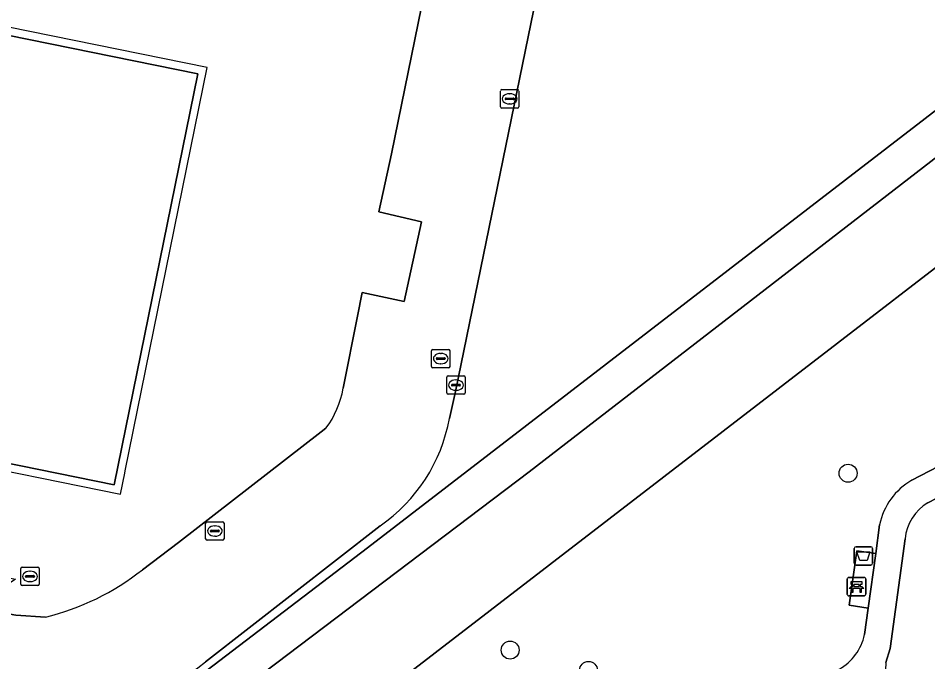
# Model space of a CAD drawing. Extents: x 157692 to 159674, y 381452 to 383291.
# Drawn here: x 158605.75 to 158655.17, y 381880.05 to 381915 of the extents above; entities that cross this region are included whole.
import ezdxf

# ---------------------------------------------------------------- set-up
doc = ezdxf.new("R2010")
doc.units = 0
for name, color, linetype in [('IMGEO_Afvalbak', 7, 'Continuous'), ('IMGEO_Bank', 7, 'Continuous'), ('IMGEO_Boom', 7, 'Continuous'), ('IMGEO_Brandkraan', 7, 'Continuous'), ('IMGEO_Erf', 7, 'Continuous'), ('IMGEO_Groenvoorziening', 7, 'Continuous'), ('IMGEO_Hek', 7, 'Continuous'), ('IMGEO_Kolk', 7, 'Continuous'), ('IMGEO_Pand', 7, 'Continuous'), ('IMGEO_Pand_overbouw', 7, 'Continuous'), ('IMGEO_Rijbaan_lokaal_open', 7, 'Continuous'), ('IMGEO_Rioolput', 7, 'Continuous'), ('IMGEO_Voetpad_halfverhard', 7, 'Continuous'), ('IMGEO_Voetpad_open', 7, 'Continuous'), ('IMGEO_Waterloop', 7, 'Continuous')]:
    doc.layers.add(name, color=color, linetype=linetype)

msp = doc.modelspace()

# ---------------------------------------------------------------- linework, layer by layer
at = {"layer": 'IMGEO_Afvalbak'}
for p, q in [((158651.175, 381885.398), (158651.175, 381886.198)), ((158651.175, 381886.198), (158651.175, 381885.398)), ((158651.275, 381886.298), (158652.065, 381886.298)), ((158652.065, 381886.298), (158651.275, 381886.298)), ((158652.165, 381886.198), (158652.165, 381885.398)), ((158652.165, 381885.398), (158652.165, 381886.198)), ((158652.065, 381885.298), (158651.275, 381885.298)), ((158651.275, 381885.298), (158652.065, 381885.298))]:
    msp.add_line(p, q, dxfattribs=at)
msp.add_lwpolyline([(158651.318, 381886.012), (158652.022, 381886.012), (158651.873, 381885.542), (158651.467, 381885.542), (158651.318, 381886.012)], dxfattribs=at)
for centre, start, end in [((158651.275, 381886.198), 90, 180), ((158651.275, 381886.198), 90, 180), ((158652.065, 381886.198), 0, 90), ((158652.065, 381886.198), 360, 90), ((158651.275, 381885.398), 180, 270), ((158651.275, 381885.398), 180, 270), ((158652.065, 381885.398), 270, 0), ((158652.065, 381885.398), 270, 0)]:
    msp.add_arc(centre, 0.1, start, end, dxfattribs=at)
at = {"layer": 'IMGEO_Bank'}
for p, q in [((158650.794, 381883.706), (158650.794, 381884.547)), ((158650.794, 381884.547), (158650.794, 381883.706)), ((158650.869, 381884.631), (158651.71, 381884.631)), ((158651.71, 381884.631), (158650.869, 381884.631)), ((158651.103, 381884.137), (158651.103, 381884.243)), ((158651.147, 381884.243), (158651.147, 381884.137)), ((158651.435, 381884.249), (158651.153, 381884.249)), ((158651.441, 381884.137), (158651.441, 381884.243)), ((158651.485, 381884.243), (158651.485, 381884.137)), ((158651.794, 381884.556), (158651.794, 381883.715)), ((158651.794, 381883.715), (158651.794, 381884.556)), ((158651.491, 381884.029), (158651.098, 381884.029)), ((158651.153, 381884.131), (158651.435, 381884.131)), ((158651.719, 381883.631), (158650.878, 381883.631)), ((158650.878, 381883.631), (158651.719, 381883.631))]:
    msp.add_line(p, q, dxfattribs=at)
for points in [[(158651.097, 381884.249), (158651.011, 381884.249), (158651.011, 381884.41), (158651.574, 381884.41), (158651.574, 381884.249), (158651.491, 381884.249)], [(158651.041, 381884.029), (158650.899, 381884.029), (158651.011, 381884.131), (158651.097, 381884.131)], [(158651.091, 381884.022), (158651.091, 381883.815), (158651.048, 381883.815), (158651.048, 381884.022)], [(158651.491, 381884.131), (158651.574, 381884.131), (158651.686, 381884.029), (158651.547, 381884.029)], [(158651.541, 381884.022), (158651.541, 381883.815), (158651.497, 381883.815), (158651.497, 381884.022)]]:
    msp.add_lwpolyline(points, dxfattribs=at)
for centre, radius, start, end in [((158650.872, 381884.553), 0.0779, 92.4484, 184.2845), ((158650.872, 381884.553), 0.0779, 92.4484, 184.2845), ((158651.096, 381884.242), 0.00671, 2.8957, 87.1043), ((158651.153, 381884.242), 0.00671, 92.8957, 177.1043), ((158651.435, 381884.242), 0.00671, 2.8957, 87.1043), ((158651.492, 381884.242), 0.00671, 92.8957, 177.1043), ((158651.716, 381884.553), 0.0779, 2.4484, 94.2845), ((158651.716, 381884.553), 0.0779, 2.4484, 94.2845), ((158650.872, 381883.709), 0.0779, 182.4484, 274.2845), ((158650.872, 381883.709), 0.0779, 182.4484, 274.2845), ((158651.041, 381884.022), 0.00671, 2.8957, 87.1043), ((158651.098, 381884.022), 0.00671, 92.8957, 177.1043), ((158651.096, 381884.138), 0.00671, 272.8957, 357.1043), ((158651.153, 381884.138), 0.00671, 182.8957, 267.1043), ((158651.435, 381884.138), 0.00671, 272.8957, 357.1043), ((158651.492, 381884.138), 0.00671, 182.8957, 267.1043), ((158651.49, 381884.022), 0.00671, 2.8957, 87.1043), ((158651.547, 381884.022), 0.00671, 92.8957, 177.1043), ((158651.716, 381883.709), 0.0779, 272.4484, 4.2845), ((158651.716, 381883.709), 0.0779, 272.4484, 4.2845)]:
    msp.add_arc(centre, radius, start, end, dxfattribs=at)
at = {"layer": 'IMGEO_Boom'}
for centre in [(158650.838, 381890.287), (158632.478, 381880.681), (158636.734, 381879.578)]:
    msp.add_circle(centre, 0.489, dxfattribs=at)
at = {"layer": 'IMGEO_Brandkraan'}
for p, q in [((158605.966, 381885.183), (158606.818, 381885.183)), ((158605.891, 381884.257), (158605.891, 381885.109)), ((158606.15, 381884.677), (158606.15, 381884.689)), ((158606.193, 381884.726), (158606.591, 381884.726)), ((158606.379, 381884.963), (158606.404, 381884.963)), ((158606.634, 381884.689), (158606.634, 381884.677)), ((158606.892, 381885.109), (158606.892, 381884.257)), ((158606.818, 381884.183), (158605.966, 381884.183)), ((158606.588, 381884.64), (158606.19, 381884.64)), ((158606.402, 381884.403), (158606.377, 381884.403))]:
    msp.add_line(p, q, dxfattribs=at)
for points in [[(158605.966, 381885.183), (158606.818, 381885.183)], [(158605.891, 381884.257), (158605.891, 381885.109)], [(158606.892, 381885.109), (158606.892, 381884.257)], [(158606.818, 381884.183), (158605.966, 381884.183)]]:
    msp.add_lwpolyline(points, dxfattribs=at)
for centre, radius, start, end in [((158605.968, 381885.107), 0.0765, 91.552, 178.448), ((158605.968, 381885.107), 0.0765, 91.552, 178.448), ((158606.816, 381885.107), 0.0765, 1.552, 88.448), ((158606.816, 381885.107), 0.0765, 1.552, 88.448), ((158606.19, 381884.686), 0.0403, 85.8775, 175.7526), ((158606.187, 381884.676), 0.0366, 178.938, 274.7102), ((158606.591, 381884.683), 0.043, 264.8664, 352.4533), ((158606.595, 381884.688), 0.0386, 1.7309, 96.639), ((158605.968, 381884.259), 0.0765, 181.552, 268.448), ((158605.968, 381884.259), 0.0765, 181.552, 268.448), ((158606.816, 381884.259), 0.0765, 271.552, 358.448), ((158606.816, 381884.259), 0.0765, 271.552, 358.448)]:
    msp.add_arc(centre, radius, start, end, dxfattribs=at)
for centre, major_axis, ratio, start_param, end_param in [((158606.378, 381884.683), (-0.387, 0.002), 0.722429, 4.712389, 7.853982), ((158606.403, 381884.683), (-0.39, 0.002), 0.717154, 1.570796, 4.712389)]:
    msp.add_ellipse(centre, major_axis=major_axis, ratio=ratio, start_param=start_param, end_param=end_param, dxfattribs=at)
at = {"layer": 'IMGEO_Erf'}
for points in [[(158662.696, 382057.301), (158662.614, 382056.802), (158662.067, 382054.02), (158661.364, 382050.447), (158651.179, 382000.564), (158650.896, 381999.107), (158629.503, 381894.731), (158629.177, 381893.266)], [(158623.399, 381894.899), (158624.194, 381898.816), (158624.436, 381900.102), (158626.728, 381899.613), (158627.666, 381903.94), (158625.335, 381904.479), (158626.028, 381907.644), (158631.279, 381933.381), (158631.315, 381933.557), (158631.551, 381934.672), (158631.723, 381935.848), (158636.304, 381957.478)], [(158619.967, 381933.766), (158531.41, 381951.745), (158531.337, 381951.328), (158527.076, 381930.395), (158526.979, 381929.968), (158615.514, 381911.988), (158610.974, 381889.66), (158521.989, 381907.761), (158519.358, 381908.296), (158519.249, 381907.758), (158521.88, 381907.221), (158521.747, 381906.56), (158522.438, 381906.42), (158521.44, 381901.704), (158605.613, 381884.536), (158603.321, 381882.983), (158605.616, 381882.584), (158607.227, 381882.467)], [(158518.732, 381858.285), (158517.01, 381857.37), (158504.286, 381882.924), (158493.241, 381906.447), (158489.697, 381919.532), (158491.006, 381912.128), (158492.315, 381907.092), (158494.143, 381902.22), (158495.939, 381898.528), (158500, 381890.423), (158502.7, 381885.02), (158531.243, 381827.901), (158531.578, 381827.232), (158583.05, 381856.25), (158584.118, 381856.969), (158601.416, 381868.614), (158606.244, 381872.139), (158624.725, 381886.233), (158683.269, 381931.316)], [(158612.498, 381885.04), (158614.454, 381886.53), (158622.203, 381892.545), (158622.467, 381892.736)], [(158625.417, 381887.429), (158615.924, 381880.046)]]:
    msp.add_lwpolyline(points, dxfattribs=at)
for centre, radius, start, end in [((158618.727, 381895.63), 4.729, 322.2706, 351.1086), ((158620.244, 381894.891), 9.08, 304.7336, 349.6899), ((158603.866, 381896.038), 13.981, 283.9105, 308.1275), ((158609.624, 381887.66), 9.882, 261.2285, 309.6069)]:
    msp.add_arc(centre, radius, start, end, dxfattribs=at)
at = {"layer": 'IMGEO_Groenvoorziening'}
msp.add_lwpolyline([(158586.402, 381853.577), (158585.982, 381856.018), (158594.838, 381861.745), (158603.993, 381868.033), (158633.512, 381890.366), (158685.758, 381930.737), (158683.269, 381931.316), (158624.725, 381886.233), (158606.244, 381872.139), (158601.416, 381868.614), (158584.118, 381856.969)], close=True, dxfattribs=at)
for points in [[(158687.769, 381926.237), (158618.962, 381873.281), (158605.532, 381863.102), (158588.772, 381851.999), (158586.402, 381853.577), (158584.118, 381856.969), (158583.05, 381856.25), (158531.578, 381827.232), (158531.25, 381827.053), (158530.009, 381826.376), (158529.038, 381825.846), (158529.805, 381824.256), (158527.559, 381823.168), (158526.79, 381822.796), (158529.816, 381816.704), (158543.514, 381822.221), (158569.221, 381835.064), (158589.945, 381846.466), (158598.865, 381850.735), (158606.198, 381846.664), (158610.332, 381849.083), (158622.261, 381856.064)], [(158654.303, 381889.904), (158681.484, 381904.016), (158681.011, 381904.895), (158683.695, 381906.307), (158684.167, 381905.409), (158700.65, 381913.966)], [(158701.234, 381912.569), (158685.94, 381904.64), (158686.663, 381903.246), (158681.318, 381900.475), (158680.596, 381901.869), (158655.167, 381888.685)], [(158651.733, 381881.521), (158651.929, 381882.954), (158650.896, 381883.118), (158651.305, 381886.072), (158652.335, 381885.936), (158652.547, 381887.486)], [(158653.932, 381886.727), (158653.125, 381880.768), (158652.89, 381880.002), (158652.593, 381873.244), (158667.25, 381881.444)]]:
    msp.add_lwpolyline(points, dxfattribs=at)
for centre, radius, start, end in [((158656.072, 381886.772), 3.597, 119.4666, 168.5576), ((158656.533, 381886.455), 2.615, 121.4893, 174.0277), ((158648.958, 381882.124), 2.839, 299.2799, 347.7472)]:
    msp.add_arc(centre, radius, start, end, dxfattribs=at)
at = {"layer": 'IMGEO_Hek'}
for points in [[(158624.725, 381886.233), (158683.269, 381931.316)], [(158584.118, 381856.969), (158601.416, 381868.614), (158606.244, 381872.139), (158624.725, 381886.233)]]:
    msp.add_lwpolyline(points, dxfattribs=at)
at = {"layer": 'IMGEO_Kolk'}
for p, q in [((158631.951, 381910.196), (158631.951, 381911.048)), ((158632.026, 381911.122), (158632.878, 381911.122)), ((158632.439, 381910.902), (158632.464, 381910.902)), ((158632.952, 381911.048), (158632.952, 381910.196)), ((158632.21, 381910.616), (158632.21, 381910.628)), ((158632.648, 381910.579), (158632.25, 381910.579)), ((158632.253, 381910.665), (158632.651, 381910.665)), ((158632.462, 381910.342), (158632.437, 381910.342)), ((158632.694, 381910.628), (158632.694, 381910.616)), ((158632.878, 381910.122), (158632.026, 381910.122))]:
    msp.add_line(p, q, dxfattribs=at)
for points in [[(158631.951, 381910.196), (158631.951, 381911.048)], [(158632.026, 381911.122), (158632.878, 381911.122)], [(158632.952, 381911.048), (158632.952, 381910.196)], [(158632.878, 381910.122), (158632.026, 381910.122)]]:
    msp.add_lwpolyline(points, dxfattribs=at)
for centre, radius, start, end in [((158632.028, 381911.046), 0.0765, 91.552, 178.448), ((158632.028, 381911.046), 0.0765, 91.552, 178.448), ((158632.876, 381911.046), 0.0765, 1.552, 88.448), ((158632.876, 381911.046), 0.0765, 1.552, 88.448), ((158632.25, 381910.625), 0.0403, 85.8775, 175.7526), ((158632.247, 381910.615), 0.0366, 178.938, 274.7102), ((158632.651, 381910.622), 0.043, 264.8664, 352.4533), ((158632.655, 381910.627), 0.0386, 1.7309, 96.639), ((158632.028, 381910.198), 0.0765, 181.552, 268.448), ((158632.028, 381910.198), 0.0765, 181.552, 268.448), ((158632.876, 381910.198), 0.0765, 271.552, 358.448), ((158632.876, 381910.198), 0.0765, 271.552, 358.448)]:
    msp.add_arc(centre, radius, start, end, dxfattribs=at)
for centre, major_axis, ratio, start_param, end_param in [((158632.438, 381910.622), (-0.387, 0.002), 0.722429, 4.712389, 7.853982), ((158632.463, 381910.622), (-0.39, 0.002), 0.717154, 1.570796, 4.712389)]:
    msp.add_ellipse(centre, major_axis=major_axis, ratio=ratio, start_param=start_param, end_param=end_param, dxfattribs=at)
at = {"layer": 'IMGEO_Pand'}
msp.add_lwpolyline([(158521.989, 381907.761), (158610.974, 381889.66), (158615.514, 381911.988), (158526.979, 381929.968)], dxfattribs=at)
at = {"layer": 'IMGEO_Pand_overbouw'}
msp.add_lwpolyline([(158519.249, 381907.758), (158521.88, 381907.221), (158523.1, 381906.972), (158523.116, 381907.066), (158611.308, 381889.149), (158611.539, 381890.286), (158611.567, 381890.423), (158616.02, 381912.327), (158527.076, 381930.395), (158526.979, 381929.968), (158615.514, 381911.988), (158610.974, 381889.66), (158521.989, 381907.761), (158519.358, 381908.296)], close=True, dxfattribs=at)
at = {"layer": 'IMGEO_Rijbaan_lokaal_open'}
for points in [[(158629.177, 381893.266), (158629.503, 381894.731), (158650.896, 381999.107), (158651.179, 382000.564), (158661.364, 382050.447)], [(158636.304, 381957.478), (158631.723, 381935.848), (158631.551, 381934.672), (158631.315, 381933.557), (158631.279, 381933.381), (158626.028, 381907.644), (158625.335, 381904.479), (158627.666, 381903.94), (158626.728, 381899.613), (158624.436, 381900.102), (158624.194, 381898.816), (158623.399, 381894.899)], [(158622.467, 381892.736), (158622.203, 381892.545), (158614.454, 381886.53), (158612.498, 381885.04)], [(158615.924, 381880.046), (158625.417, 381887.429)], [(158607.227, 381882.467), (158605.616, 381882.584), (158603.321, 381882.983), (158602.781, 381878.926), (158604.832, 381878.508), (158608.117, 381877.893)]]:
    msp.add_lwpolyline(points, dxfattribs=at)
for centre, radius, start, end in [((158618.727, 381895.63), 4.729, 322.2706, 351.1086), ((158620.244, 381894.891), 9.08, 304.7336, 349.6899), ((158603.866, 381896.038), 13.981, 283.9105, 308.1275), ((158609.624, 381887.66), 9.882, 261.2285, 309.6069)]:
    msp.add_arc(centre, radius, start, end, dxfattribs=at)
at = {"layer": 'IMGEO_Rioolput'}
for p, q in [((158628.284, 381897.013), (158629.136, 381897.013)), ((158628.209, 381896.087), (158628.209, 381896.939)), ((158628.468, 381896.507), (158628.468, 381896.519)), ((158628.511, 381896.556), (158628.909, 381896.556)), ((158628.697, 381896.793), (158628.722, 381896.793)), ((158628.952, 381896.519), (158628.952, 381896.507)), ((158629.21, 381896.939), (158629.21, 381896.087)), ((158629.136, 381896.013), (158628.284, 381896.013)), ((158628.906, 381896.47), (158628.508, 381896.47)), ((158628.72, 381896.233), (158628.695, 381896.233)), ((158629.108, 381895.574), (158629.96, 381895.574)), ((158629.033, 381894.648), (158629.033, 381895.5)), ((158629.292, 381895.068), (158629.292, 381895.08)), ((158629.73, 381895.031), (158629.332, 381895.031)), ((158629.335, 381895.117), (158629.733, 381895.117)), ((158629.521, 381895.354), (158629.546, 381895.354)), ((158629.776, 381895.08), (158629.776, 381895.068)), ((158630.034, 381895.5), (158630.034, 381894.648)), ((158629.96, 381894.574), (158629.108, 381894.574)), ((158629.544, 381894.794), (158629.519, 381894.794)), ((158616.01, 381887.649), (158616.862, 381887.649)), ((158615.935, 381886.723), (158615.935, 381887.575)), ((158616.194, 381887.143), (158616.194, 381887.155)), ((158616.237, 381887.192), (158616.635, 381887.192)), ((158616.423, 381887.429), (158616.448, 381887.429)), ((158616.678, 381887.155), (158616.678, 381887.143)), ((158616.936, 381887.575), (158616.936, 381886.723)), ((158616.862, 381886.649), (158616.01, 381886.649)), ((158616.632, 381887.106), (158616.234, 381887.106)), ((158616.446, 381886.869), (158616.421, 381886.869))]:
    msp.add_line(p, q, dxfattribs=at)
for points in [[(158628.284, 381897.013), (158629.136, 381897.013)], [(158628.209, 381896.087), (158628.209, 381896.939)], [(158629.21, 381896.939), (158629.21, 381896.087)], [(158629.136, 381896.013), (158628.284, 381896.013)], [(158629.108, 381895.574), (158629.96, 381895.574)], [(158629.033, 381894.648), (158629.033, 381895.5)], [(158630.034, 381895.5), (158630.034, 381894.648)], [(158629.96, 381894.574), (158629.108, 381894.574)], [(158616.01, 381887.649), (158616.862, 381887.649)], [(158615.935, 381886.723), (158615.935, 381887.575)], [(158616.936, 381887.575), (158616.936, 381886.723)], [(158616.862, 381886.649), (158616.01, 381886.649)]]:
    msp.add_lwpolyline(points, dxfattribs=at)
for centre, radius, start, end in [((158628.286, 381896.937), 0.0765, 91.552, 178.448), ((158628.286, 381896.937), 0.0765, 91.552, 178.448), ((158629.134, 381896.937), 0.0765, 1.552, 88.448), ((158629.134, 381896.937), 0.0765, 1.552, 88.448), ((158628.508, 381896.516), 0.0403, 85.8775, 175.7526), ((158628.505, 381896.506), 0.0366, 178.938, 274.7102), ((158628.909, 381896.513), 0.043, 264.8664, 352.4533), ((158628.913, 381896.518), 0.0386, 1.7309, 96.639), ((158628.286, 381896.089), 0.0765, 181.552, 268.448), ((158628.286, 381896.089), 0.0765, 181.552, 268.448), ((158629.134, 381896.089), 0.0765, 271.552, 358.448), ((158629.134, 381896.089), 0.0765, 271.552, 358.448), ((158629.11, 381895.498), 0.0765, 91.552, 178.448), ((158629.11, 381895.498), 0.0765, 91.552, 178.448), ((158629.958, 381895.498), 0.0765, 1.552, 88.448), ((158629.958, 381895.498), 0.0765, 1.552, 88.448), ((158629.332, 381895.077), 0.0403, 85.8775, 175.7526), ((158629.329, 381895.067), 0.0366, 178.938, 274.7102), ((158629.733, 381895.074), 0.043, 264.8664, 352.4533), ((158629.737, 381895.079), 0.0386, 1.7309, 96.639), ((158629.11, 381894.65), 0.0765, 181.552, 268.448), ((158629.11, 381894.65), 0.0765, 181.552, 268.448), ((158629.958, 381894.65), 0.0765, 271.552, 358.448), ((158629.958, 381894.65), 0.0765, 271.552, 358.448), ((158616.012, 381887.573), 0.0765, 91.552, 178.448), ((158616.012, 381887.573), 0.0765, 91.552, 178.448), ((158616.86, 381887.573), 0.0765, 1.552, 88.448), ((158616.86, 381887.573), 0.0765, 1.552, 88.448), ((158616.234, 381887.152), 0.0403, 85.8775, 175.7526), ((158616.231, 381887.142), 0.0366, 178.938, 274.7102), ((158616.635, 381887.149), 0.043, 264.8664, 352.4533), ((158616.639, 381887.154), 0.0386, 1.7309, 96.639), ((158616.012, 381886.725), 0.0765, 181.552, 268.448), ((158616.012, 381886.725), 0.0765, 181.552, 268.448), ((158616.86, 381886.725), 0.0765, 271.552, 358.448), ((158616.86, 381886.725), 0.0765, 271.552, 358.448)]:
    msp.add_arc(centre, radius, start, end, dxfattribs=at)
for centre, major_axis, ratio, start_param, end_param in [((158628.696, 381896.513), (-0.387, 0.002), 0.722429, 4.712389, 7.853982), ((158628.721, 381896.513), (-0.39, 0.002), 0.717154, 1.570796, 4.712389), ((158629.52, 381895.074), (-0.387, 0.002), 0.722429, 4.712389, 7.853982), ((158629.545, 381895.074), (-0.39, 0.002), 0.717154, 1.570796, 4.712389), ((158616.422, 381887.149), (-0.387, 0.002), 0.722429, 4.712389, 7.853982), ((158616.447, 381887.149), (-0.39, 0.002), 0.717154, 1.570796, 4.712389)]:
    msp.add_ellipse(centre, major_axis=major_axis, ratio=ratio, start_param=start_param, end_param=end_param, dxfattribs=at)
at = {"layer": 'IMGEO_Voetpad_halfverhard'}
for points in [[(158700.65, 381913.966), (158684.167, 381905.409), (158681.484, 381904.016), (158654.303, 381889.904)], [(158655.167, 381888.685), (158680.596, 381901.869), (158685.94, 381904.64), (158701.234, 381912.569)], [(158652.547, 381887.486), (158652.335, 381885.936), (158651.929, 381882.954), (158651.733, 381881.521)], [(158652.89, 381880.002), (158653.125, 381880.768), (158653.932, 381886.727)]]:
    msp.add_lwpolyline(points, dxfattribs=at)
for centre, radius, start, end in [((158656.072, 381886.772), 3.597, 119.4666, 168.5576), ((158656.533, 381886.455), 2.615, 121.4893, 174.0277), ((158648.958, 381882.124), 2.839, 299.2799, 347.7472)]:
    msp.add_arc(centre, radius, start, end, dxfattribs=at)
at = {"layer": 'IMGEO_Voetpad_open'}
msp.add_lwpolyline([(158652.335, 381885.936), (158651.305, 381886.072), (158650.896, 381883.118), (158651.929, 381882.954)], close=True, dxfattribs=at)
at = {"layer": 'IMGEO_Waterloop'}
msp.add_lwpolyline([(158586.402, 381853.577), (158588.772, 381851.999), (158605.532, 381863.102), (158618.962, 381873.281), (158687.769, 381926.237), (158702.48, 381923.203), (158740.224, 381896.745), (158742.172, 381897.333), (158742.662, 381899.025), (158742.29, 381899.292), (158703.73, 381926.995), (158685.758, 381930.737), (158633.512, 381890.366), (158603.993, 381868.033), (158594.838, 381861.745), (158585.982, 381856.018)], close=True, dxfattribs=at)

doc.saveas('drawing.dxf')
